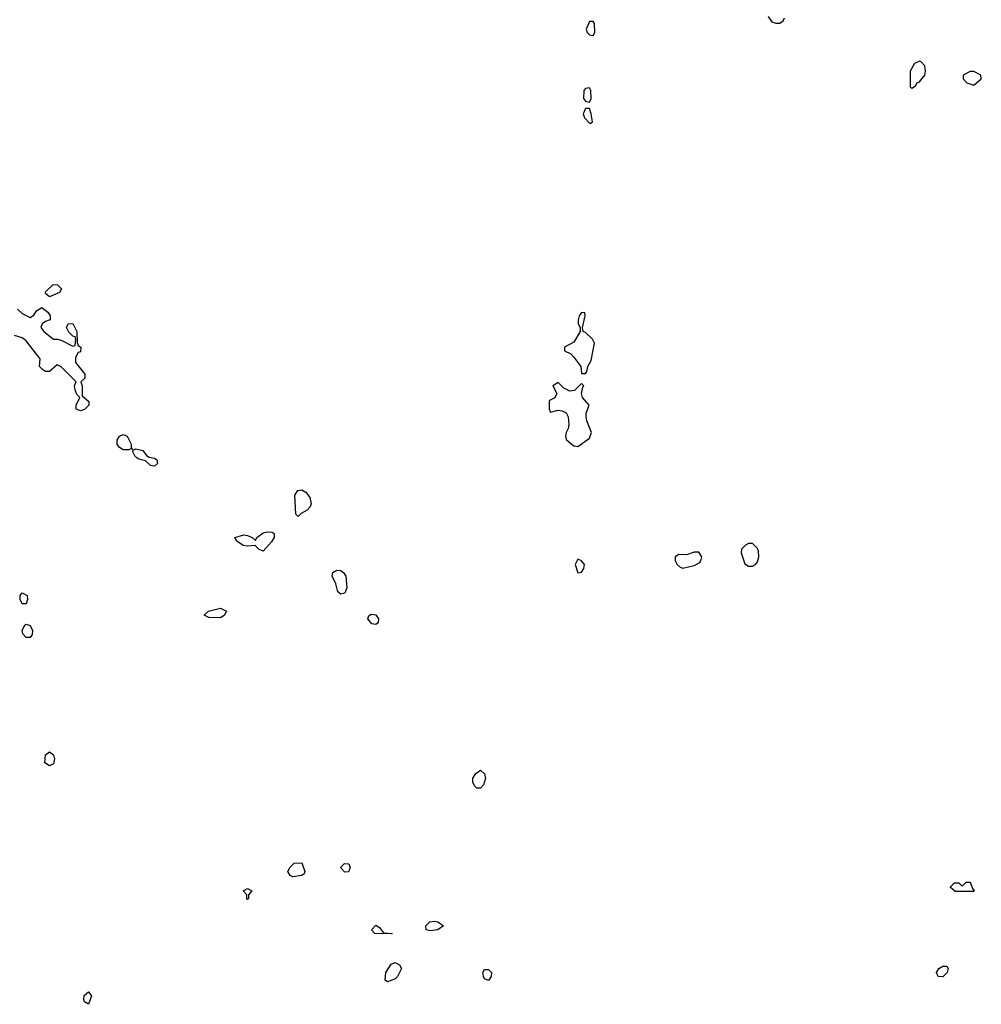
# Model space of a CAD drawing. Header units: inches. Extents: x 2380249 to 2585472, y 382747 to 546448.
# Tile 344 of 626: x 2554737 to 2559688, y 408446 to 413515. Entities that reach past the tile are written whole.
import ezdxf

# ---------------------------------------------------------------- set-up
doc = ezdxf.new("R2010")
doc.units = ezdxf.units.IN
doc.header["$MEASUREMENT"] = 0
doc.layers.add('C5450', color=7, linetype='Continuous')
doc.layers.add('C5451', color=7, linetype='Continuous')

msp = doc.modelspace()

# ---------------------------------------------------------------- linework, layer by layer
at = {"layer": 'C5450', "color": 4, "elevation": 32}
for points in [[(2554890, 409673.2), (2554866, 409690), (2554869.5, 409730.5), (2554890, 409746), (2554910.7, 409730), (2554916.3, 409710), (2554910, 409684)], [(2557090, 409559), (2557079, 409570), (2557069.2, 409590), (2557069, 409610), (2557085.6, 409634.4), (2557110, 409652), (2557130, 409632), (2557134.8, 409610), (2557124.5, 409575.5), (2557110, 409559)], [(2556143.1, 409103.1), (2556128.8, 409108.9), (2556118, 409130), (2556128.7, 409151.3), (2556150, 409172), (2556190, 409174), (2556204.7, 409130), (2556202, 409118), (2556190, 409108.7)], [(2556410, 409126), (2556388, 409150), (2556408.4, 409171.6), (2556432, 409170), (2556438, 409150), (2556430, 409128)], [(2559650, 409026), (2559552.7, 409027.3), (2559530, 409048), (2559529.1, 409050.9), (2559550, 409072), (2559571.6, 409071.6), (2559590, 409054), (2559610, 409074), (2559630, 409074), (2559642, 409042), (2559652, 409030)], [(2555910, 408986), (2555906, 408990), (2555906, 409010), (2555888, 409030), (2555910, 409042), (2555931.3, 409030), (2555914, 409010), (2555914, 408990)], [(2556650, 408809), (2556566, 408810), (2556548, 408830), (2556570, 408854), (2556590, 408842), (2556610, 408814), (2556654, 408810)], [(2556850, 408824.2), (2556829.6, 408829.6), (2556828, 408850), (2556849.2, 408870.8), (2556870, 408874.8), (2556890, 408870.8), (2556918, 408850), (2556890, 408829.7)], [(2556630, 408562), (2556618, 408570), (2556622, 408610), (2556650, 408652), (2556670, 408662), (2556692, 408650), (2556702, 408630), (2556682, 408590), (2556670, 408578), (2556650, 408568)], [(2559490, 408588), (2559466, 408590), (2559458, 408610), (2559469.1, 408630.9), (2559490, 408642), (2559510, 408642), (2559518, 408630), (2559512, 408610)], [(2557150, 408568.7), (2557130, 408578), (2557124, 408590), (2557121.2, 408610), (2557130, 408624.7), (2557150, 408626), (2557166, 408610), (2557164.7, 408590)], [(2555090, 408446), (2555070, 408459), (2555066, 408470), (2555067.8, 408492.2), (2555090, 408510.4), (2555106, 408490)]]:
    msp.add_lwpolyline(points, close=True, dxfattribs=at)
at = {"layer": 'C5451', "color": 4}
for points, elevation in [([(2557690, 413506), (2557670, 413506), (2557652.7, 413467.3), (2557658, 413450), (2557670, 413438), (2557690, 413434), (2557698, 413450), (2557696.4, 413496.4)], 36), ([(2559370, 413302), (2559344.7, 413290), (2559321, 413250), (2559322, 413170), (2559330, 413162), (2559350, 413174), (2559358, 413190), (2559370, 413196), (2559397.2, 413230), (2559400.9, 413250), (2559397, 413277), (2559379, 413299)], 36), ([(2559650, 413248), (2559630, 413248), (2559594, 413230), (2559594, 413210), (2559614, 413190), (2559650, 413178), (2559688, 413210), (2559686, 413230)], 36), ([(2557670, 413164), (2557650, 413161.2), (2557642, 413150), (2557638.8, 413110), (2557650, 413096), (2557670, 413091.3), (2557679.3, 413110), (2557677, 413150)], 36), ([(2557670, 413058), (2557650, 413058), (2557638, 413030), (2557644.7, 413010), (2557670, 412982), (2557678, 412982), (2557686, 412990), (2557679, 413030)], 36), ([(2554890, 412088), (2554870, 412106), (2554870, 412114), (2554908.4, 412151.6), (2554930.9, 412150.9), (2554952, 412130), (2554942, 412110)], 32), ([(2557630, 412008), (2557618, 411990), (2557612, 411970), (2557612, 411950), (2557622, 411930), (2557622, 411910), (2557590, 411855.3), (2557542, 411830), (2557542, 411810), (2557574.8, 411794.8), (2557590, 411778), (2557626, 411730), (2557630, 411694), (2557650, 411694), (2557656.4, 411703.6), (2557662, 411730), (2557678.6, 411761.4), (2557697, 411850), (2557686, 411870), (2557650, 411904), (2557638, 411910), (2557635.3, 411930), (2557648, 411990), (2557646, 412006)], 36), ([(2557510, 411648), (2557482, 411630), (2557502, 411590), (2557491.2, 411568.9), (2557464.7, 411555.3), (2557462, 411550), (2557462, 411510), (2557470, 411494), (2557510, 411504.7), (2557530, 411501), (2557550.7, 411490.7), (2557561, 411470), (2557564.7, 411430), (2557561, 411410), (2557550.5, 411389.5), (2557547.7, 411370), (2557552.5, 411352.5), (2557590, 411321), (2557610, 411318), (2557670, 411360.7), (2557680.7, 411390), (2557657.2, 411450), (2557654, 411470), (2557654, 411490), (2557669.2, 411530), (2557635.1, 411570), (2557629, 411590), (2557636.5, 411623.5), (2557642, 411630), (2557630, 411642), (2557594, 411606), (2557570, 411602), (2557539, 411619)], 36), ([(2555318, 411302), (2555310, 411308), (2555299.1, 411300.9), (2555270, 411300.9), (2555250, 411313.2), (2555238, 411330), (2555238, 411350), (2555249.6, 411370.4), (2555270, 411379.1), (2555290.4, 411370.4), (2555310.8, 411330), (2555311.3, 411311.3)], 32), ([(2555430, 411216), (2555410, 411219.3), (2555383.7, 411243.7), (2555350, 411252.7), (2555340.1, 411260.1), (2555329.6, 411269.6), (2555319, 411290), (2555320.2, 411299.8), (2555334.6, 411305.4), (2555370, 411297.3), (2555390, 411270.8), (2555402.5, 411262.5), (2555430, 411258), (2555442.8, 411250), (2555446.8, 411230)], 32), ([(2556170, 410958), (2556158, 410970), (2556152.7, 411067.3), (2556169.4, 411090.6), (2556190, 411094.8), (2556210, 411082.8), (2556230, 411056), (2556236.8, 411023.2), (2556233, 411007), (2556216, 410990), (2556186.4, 410973.6)], 32), ([(2555990, 410779), (2555970, 410788), (2555949, 410809), (2555910, 410804.5), (2555888, 410808), (2555854, 410830), (2555844, 410850), (2555890, 410863), (2555910, 410860.5), (2555934, 410850), (2555950, 410834), (2555958, 410850), (2555990, 410873.4), (2556010, 410879.1), (2556036.7, 410876.7), (2556046, 410870), (2556047.3, 410850), (2556032.8, 410827.2)], 32), ([(2558210, 410774.7), (2558170, 410759.6), (2558130, 410762), (2558112, 410750), (2558112, 410730), (2558122, 410710), (2558136.9, 410696.9), (2558151.3, 410691.3), (2558210, 410704.9), (2558238.6, 410721.4), (2558244.5, 410730), (2558249.6, 410750), (2558234.3, 410774.3)], 36), ([(2558510, 410818), (2558490, 410818), (2558474, 410810), (2558454, 410790), (2558452, 410770), (2558470, 410714), (2558490, 410702), (2558510, 410702), (2558526, 410710), (2558536.4, 410723.6), (2558542, 410750), (2558540.4, 410780.4), (2558534.6, 410794.6)], 36), ([(2557610, 410738), (2557597.3, 410710), (2557610, 410666.8), (2557630, 410671.3), (2557641.2, 410690), (2557644, 410710), (2557630, 410728.7)], 36), ([(2556390, 410557.2), (2556374, 410570), (2556363.7, 410610), (2556346, 410650), (2556349.2, 410670), (2556370, 410682), (2556390, 410678.8), (2556404.7, 410670), (2556416, 410650), (2556420.7, 410590), (2556410, 410562)], 32), ([(2554770, 410508), (2554750, 410508.7), (2554739, 410530), (2554739, 410550), (2554750, 410564.7), (2554774.8, 410550), (2554776, 410530)], 32), ([(2555770, 410435.3), (2555710, 410438), (2555686, 410450), (2555709.4, 410470.6), (2555770, 410486), (2555802, 410470), (2555790, 410448)], 32), ([(2556570, 410402), (2556550, 410405.2), (2556529, 410430), (2556534.6, 410445.4), (2556545.6, 410454.4), (2556570.7, 410450.7), (2556584.7, 410430), (2556582, 410410)], 32), ([(2554770, 410334), (2554752.9, 410352.9), (2554749, 410370), (2554757.2, 410390), (2554770, 410402.8), (2554790, 410396), (2554802.8, 410370), (2554801, 410350), (2554790, 410335.3)], 32)]:
    msp.add_lwpolyline(points, close=True, dxfattribs=dict(at, elevation=elevation))
for points, elevation in [([(2558591.3, 413531.3), (2558610, 413504.7), (2558630, 413498), (2558650, 413498), (2558668, 413510), (2558675.3, 413524.7)], 36), ([(2554725.4, 412025.4), (2554750, 412002), (2554790, 411982), (2554810, 411994), (2554823.1, 412016.9), (2554850, 412034), (2554882, 412010), (2554894, 411990), (2554894, 411970), (2554870, 411962), (2554852, 411950), (2554844.7, 411930), (2554861, 411910), (2554910, 411871.3), (2554931.3, 411871.3), (2554950, 411864.7), (2555010, 411834), (2555022, 411838), (2555026, 411870), (2555022, 411882), (2555010, 411886), (2554990, 411906), (2554978, 411930), (2554986, 411950), (2555010, 411952), (2555031.3, 411910), (2555032.7, 411852.7), (2555038, 411838), (2555052, 411830), (2555050, 411806), (2555038, 411802), (2555023.6, 411776.4), (2555024.7, 411750), (2555071.3, 411690), (2555071.3, 411670), (2555052, 411650), (2555058, 411630), (2555058, 411578), (2555092, 411550), (2555092, 411530), (2555070, 411508.7), (2555050, 411502), (2555028, 411510), (2555028, 411530), (2555046, 411570), (2555030, 411586), (2555022, 411610), (2555018, 411630), (2555028, 411650), (2554950, 411728.7), (2554930, 411738), (2554890, 411704), (2554870, 411704), (2554853.6, 411713.6), (2554838, 411730), (2554842, 411770), (2554770, 411861.2), (2554750, 411877.2), (2554710, 411889.3)], 32)]:
    msp.add_lwpolyline(points, dxfattribs=dict(at, elevation=elevation))

doc.saveas('drawing.dxf')
